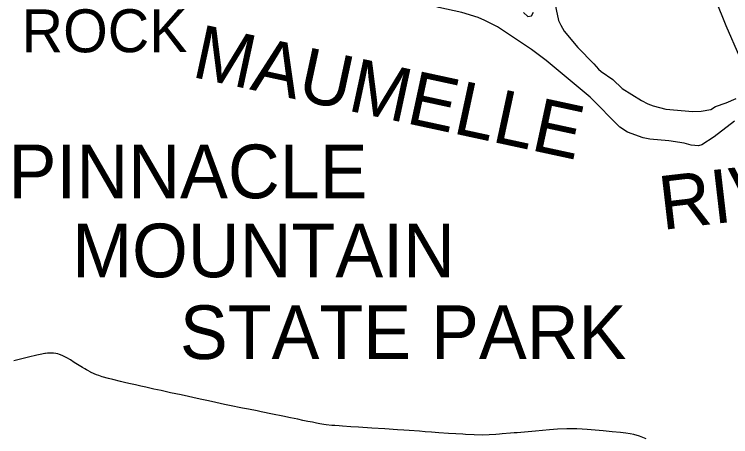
# Model space of a CAD drawing. Extents: x -19 to 366, y -4 to 359.
# Drawn here: x 143.445 to 144.78, y 197.189 to 197.976 of the extents above; entities that cross this region are included whole.
import ezdxf

# ---------------------------------------------------------------- set-up
doc = ezdxf.new("R2010")
doc.units = 0
for name, color, linetype in [('Level 31', 7, 'Continuous'), ('Level 60', 7, 'Continuous'), ('Level 63', 7, 'Continuous'), ('Level 7', 7, 'Continuous'), ('Level 9', 7, 'Continuous')]:
    doc.layers.add(name, color=color, linetype=linetype)

msp = doc.modelspace()

# ---------------------------------------------------------------- linework, layer by layer
at = {"layer": 'Level 31'}
for points in [[(143.8699, 197.2426), (143.8459, 197.2474), (143.8366, 197.2494), (143.8201, 197.2529), (143.8066, 197.2558), (143.7911, 197.2591), (143.7555, 197.2669), (143.7358, 197.2712), (143.7181, 197.275), (143.7045, 197.278), (143.6896, 197.2813), (143.6805, 197.2833), (143.6707, 197.2855), (143.6582, 197.2884), (143.6499, 197.2904), (143.6423, 197.2922), (143.6285, 197.2957), (143.6202, 197.2978), (143.6081, 197.301), (143.6053, 197.3018), (143.6021, 197.303), (143.5979, 197.3046), (143.5936, 197.3064), (143.5868, 197.3097), (143.5863, 197.3099), (143.5817, 197.3124), (143.579, 197.314), (143.5762, 197.3156), (143.5718, 197.3181), (143.5657, 197.3219), (143.5565, 197.3276), (143.5491, 197.3321), (143.5424, 197.3362), (143.5414, 197.3367), (143.5336, 197.3407), (143.529, 197.3424), (143.5257, 197.3433), (143.522, 197.3441), (143.5177, 197.3447), (143.5118, 197.345), (143.5065, 197.3448), (143.5031, 197.3443), (143.5014, 197.3441), (143.4929, 197.3425), (143.4869, 197.3411), (143.4711, 197.3372), (143.444, 197.3305)], [(144.6219, 197.1854), (144.6095, 197.1902), (144.5991, 197.1932), (144.5926, 197.1945), (144.5842, 197.1957), (144.5741, 197.1968), (144.5588, 197.1983), (144.5419, 197.2), (144.5124, 197.2027), (144.5027, 197.2033), (144.4931, 197.2037), (144.4814, 197.2039), (144.4745, 197.2038), (144.4571, 197.2031), (144.4417, 197.2018), (144.4158, 197.1996), (144.3817, 197.1967), (144.3764, 197.1962), (144.3695, 197.1956), (144.3537, 197.1943), (144.3488, 197.1939), (144.342, 197.1934), (144.3293, 197.1925), (144.3171, 197.192), (144.3016, 197.1924), (144.2855, 197.1935), (144.2805, 197.1937), (144.2677, 197.1945), (144.2541, 197.1954), (144.2355, 197.1967), (144.2222, 197.1977), (144.2105, 197.1985), (144.1998, 197.1993), (144.1803, 197.2007), (144.1707, 197.2014), (144.159, 197.2021), (144.1353, 197.2036), (144.1112, 197.2051), (144.0862, 197.2067), (144.0718, 197.2077), (144.056, 197.2087), (144.05, 197.2092), (144.042, 197.2098), (144.0362, 197.2103), (144.0256, 197.2116), (144.0215, 197.2122), (144.0143, 197.2133), (144.0076, 197.2146), (144.0003, 197.216), (143.9917, 197.2178), (143.9826, 197.2197), (143.9732, 197.2217), (143.9595, 197.2245), (143.9448, 197.2275), (143.926, 197.2313), (143.9049, 197.2356), (143.8973, 197.2372), (143.8813, 197.2403), (143.8699, 197.2426)]]:
    msp.add_lwpolyline(points, dxfattribs=at)
at = {"layer": 'Level 60'}
for points in [[(146.7783, 1.697), (146.5788, 10.3131), (146.3785, 18.9294), (146.1776, 27.5458), (145.9759, 36.1624), (145.7736, 44.7791), (145.5705, 53.396), (145.3668, 62.013), (145.1624, 70.6301), (144.9572, 79.2474), (144.7514, 87.8648), (144.5449, 96.4823), (144.3377, 105.1), (144.1299, 113.7179), (143.9213, 122.3359), (143.712, 130.954), (143.5021, 139.5723), (143.2915, 148.1907), (143.0802, 156.8092), (142.8682, 165.4279), (142.6555, 174.0468), (142.4422, 182.6658), (142.2282, 191.2849), (142.0135, 199.9042), (141.7981, 208.5236), (141.582, 217.1432), (141.3653, 225.7629), (141.1479, 234.3828), (140.9298, 243.0028), (140.711, 251.623), (140.4916, 260.2433), (140.2715, 268.8638), (140.0508, 277.4844), (139.8293, 286.1051), (139.6072, 294.726), (139.3845, 303.3471), (139.161, 311.9683), (138.937, 320.5896), (138.7122, 329.2111), (138.4868, 337.8328), (138.2607, 346.4546)], [(0, 189.5162), (7.1121, 189.5206), (14.2243, 189.5339), (21.3364, 189.556), (28.4484, 189.5869), (35.5605, 189.6267), (42.6725, 189.6754), (49.7844, 189.7329), (56.8962, 189.7992), (64.0079, 189.8744), (71.1196, 189.9584), (78.2311, 190.0512), (85.3425, 190.1529), (92.4538, 190.2635), (99.5649, 190.3829), (106.6759, 190.5111), (113.7867, 190.6482), (120.8974, 190.7941), (128.0078, 190.9489), (135.1181, 191.1125), (142.2282, 191.2849), (149.338, 191.4662), (156.4476, 191.6563), (163.5569, 191.8553), (170.666, 192.0631), (177.7749, 192.2798), (184.8835, 192.5053), (191.9917, 192.7396), (199.0997, 192.9828), (206.2074, 193.2348), (213.3147, 193.4956), (220.4218, 193.7653), (227.5285, 194.0438), (234.6348, 194.3312), (241.7408, 194.6274), (248.8464, 194.9324), (255.9516, 195.2463), (263.0564, 195.569), (270.1608, 195.9005), (277.2648, 196.2409), (284.3683, 196.5901), (291.4715, 196.9481), (298.5741, 197.315), (305.6763, 197.6907), (312.7781, 198.0753), (319.8793, 198.4686), (326.9801, 198.8708), (334.0804, 199.2818), (341.1801, 199.7017)]]:
    msp.add_spline(points, degree=3, dxfattribs=at)
at = {"layer": 'Level 9'}
for points in [[(144.7969, 197.8962), (144.7712, 197.9541), (144.7519, 198.0022), (144.7464, 198.0221), (144.7408, 198.0518), (144.721, 198.0844)], [(144.7868, 197.777), (144.7489, 197.7475), (144.7256, 197.7326), (144.7198, 197.7311), (144.7061, 197.7319), (144.693, 197.7361), (144.6643, 197.7399), (144.6288, 197.7432), (144.6163, 197.7455), (144.5875, 197.756), (144.5729, 197.7654), (144.5175, 197.8213), (144.4358, 197.89), (144.4086, 197.9105), (144.345, 197.9522), (144.3217, 197.9644), (144.3093, 197.9696), (144.2787, 197.9791), (144.2359, 197.9887), (144.2026, 197.9987), (144.1202, 198.0337), (144.103, 198.0388), (144.0846, 198.0404), (144.0702, 198.0369)], [(144.446, 198.0263), (144.459, 197.9644), (144.4631, 197.9553), (144.4695, 197.9444), (144.495, 197.914), (144.5248, 197.8836), (144.5333, 197.8735), (144.5383, 197.869), (144.5601, 197.8541), (144.5774, 197.8374), (144.6132, 197.8151), (144.625, 197.809), (144.6349, 197.8054), (144.6589, 197.7994), (144.709, 197.7946), (144.7246, 197.7954), (144.7425, 197.7985), (144.7516, 197.8039), (144.771, 197.811), (144.7896, 197.8188)], [(144.3934, 197.9789), (144.4015, 197.9718), (144.4084, 197.9732), (144.4123, 197.9797)]]:
    msp.add_lwpolyline(points, dxfattribs=at)

# ---------------------------------------------------------------- texts
at = {"layer": 'Level 63'}
msp.add_text('ROCK', height=0.08, rotation=0.1044, dxfattribs=at).set_placement((143.4584, 197.9048))
at = {"layer": 'Level 7'}
for s, p in [('PINNACLE', (143.434, 197.6332)), ('MOUNTAIN', (143.5527, 197.486)), ('STATE PARK', (143.7532, 197.3338))]:
    msp.add_text(s, height=0.1, dxfattribs=at).set_placement(p)
at = {"layer": 'Level 9'}
for s, rotation, p in [('MAUMELLE', 347.8202, (143.773, 197.8597)), ('RIVER', 6.6373, (144.6521, 197.5741))]:
    msp.add_text(s, height=0.1, rotation=rotation, dxfattribs=at).set_placement(p)

doc.saveas('drawing.dxf')
